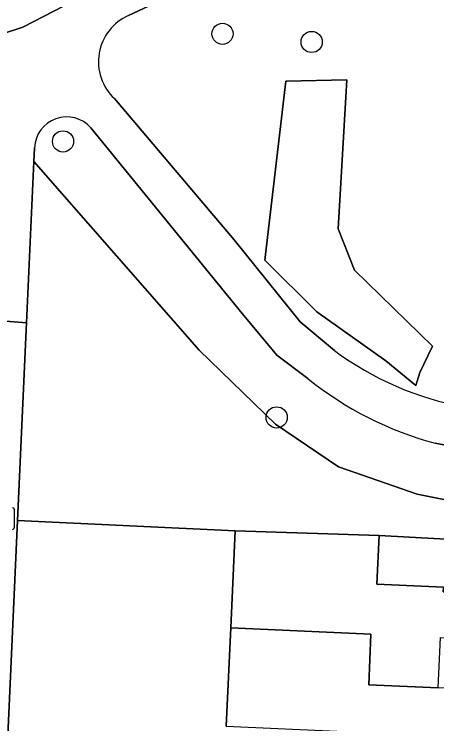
# Model space of a CAD drawing. Extents: x 162989 to 165008, y 383432 to 384338.
# Drawn here: x 164643.95 to 164663.45, y 383961.72 to 383994.47 of the extents above; entities that cross this region are included whole.
import ezdxf

# ---------------------------------------------------------------- set-up
doc = ezdxf.new("R2010")
doc.units = 0
for name, color, linetype in [('IMGEO_Boom', 7, 'Continuous'), ('IMGEO_Erf', 7, 'Continuous'), ('IMGEO_Groenvoorziening', 7, 'Continuous'), ('IMGEO_Kolk', 7, 'Continuous'), ('IMGEO_Pand', 7, 'Continuous'), ('IMGEO_Voetpad_gesloten', 7, 'Continuous'), ('IMGEO_Voetpad_open', 7, 'Continuous')]:
    doc.layers.add(name, color=color, linetype=linetype)

msp = doc.modelspace()

# ---------------------------------------------------------------- linework, layer by layer
at = {"layer": 'IMGEO_Boom'}
for centre in [(164653.562, 383993.562), (164657.676, 383993.186), (164646.205, 383988.596), (164656.063, 383975.861)]:
    msp.add_circle(centre, 0.489, dxfattribs=at)
at = {"layer": 'IMGEO_Erf'}
msp.add_lwpolyline([(164653.732, 383961.61), (164653.939, 383966.152), (164654.143, 383970.621), (164644.1, 383971.097), (164643.173, 383950.913)], dxfattribs=at)
at = {"layer": 'IMGEO_Groenvoorziening'}
for points in [[(164678.927, 383994.091), (164680.377, 383999.449), (164680.388, 384000), (164680.435, 384002.443), (164679.428, 384002.203), (164678.778, 383995.823), (164677.64, 383994.807), (164674.003, 383998.159), (164670.124, 384000.931), (164663.45, 383999.749), (164662.531, 383999.586), (164658.249, 383998.524), (164656.973, 383998.032), (164649.227, 383994.405)], [(164573.749, 383995.03), (164572.312, 383994.994), (164572.346, 383993.262), (164590.789, 383992.31), (164607.772, 383991.148), (164643.365, 383993.546), (164644.353, 383993.874), (164655.829, 383999.807), (164656.886, 384000.254)], [(164648.579, 383990.569), (164654.095, 383984.062), (164657.15, 383980.274), (164658.723, 383978.945)], [(164657.5, 383977.659), (164656.066, 383978.739), (164654.463, 383980.651), (164647.487, 383989.226)], [(164644.891, 383988.305), (164644.862, 383987.67), (164652.482, 383978.971), (164656, 383975.555), (164658.915, 383973.579), (164662.551, 383972.322), (164668.144, 383971.189), (164668.067, 383970.018), (164671.062, 383969.854), (164671.242, 383972.567), (164671, 383973.306), (164670.167, 383973.375), (164663.381, 383974.676)]]:
    msp.add_lwpolyline(points, dxfattribs=at)
for points in [[(164661.102, 383978.469), (164657.921, 383980.727), (164655.512, 383983.11), (164656.489, 383991.369), (164659.305, 383991.434), (164658.905, 383984.559), (164659.646, 383982.663), (164663.252, 383979.144), (164662.669, 383977.937), (164662.479, 383977.34)], [(164661.102, 383978.469), (164662.479, 383977.34), (164662.669, 383977.937), (164663.252, 383979.144), (164659.646, 383982.663), (164658.905, 383984.559), (164659.305, 383991.434), (164656.489, 383991.369), (164655.512, 383983.11), (164657.921, 383980.727)], [(164644.52, 383980.229), (164644.1, 383971.097), (164654.143, 383970.621), (164660.791, 383970.415), (164668.067, 383970.018), (164668.144, 383971.189), (164662.551, 383972.322), (164658.915, 383973.579), (164656, 383975.555), (164652.482, 383978.971), (164644.862, 383987.67)], [(164660.791, 383970.415), (164660.688, 383968.169), (164663.76, 383968.029), (164663.75, 383967.819), (164670.906, 383967.493), (164670.929, 383967.841), (164671.062, 383969.854), (164668.067, 383970.018)]]:
    msp.add_lwpolyline(points, close=True, dxfattribs=at)
for centre, radius, start, end in [((164650.166, 383992.274), 2.329, 113.7665, 227.057), ((164646.374, 383988.243), 1.485, 41.4728, 177.5942), ((164667.367, 383990.65), 14.551, 233.5557, 259.588), ((164667.354, 383989.797), 15.634, 230.9297, 255.2796)]:
    msp.add_arc(centre, radius, start, end, dxfattribs=at)
at = {"layer": 'IMGEO_Kolk'}
msp.add_line((164643.95, 383971.621), (164643.95, 383970.769), dxfattribs=at)
msp.add_lwpolyline([(164643.95, 383971.621), (164643.95, 383970.769)], dxfattribs=at)
for centre, start, end in [((164643.874, 383971.619), 1.552, 88.448), ((164643.874, 383971.619), 1.552, 88.448), ((164643.874, 383970.771), 271.552, 358.448), ((164643.874, 383970.771), 271.552, 358.448)]:
    msp.add_arc(centre, 0.0765, start, end, dxfattribs=at)
at = {"layer": 'IMGEO_Pand'}
for points in [[(164653.939, 383966.152), (164660.413, 383965.857), (164660.307, 383963.527), (164663.519, 383963.379), (164663.626, 383965.712), (164667.023, 383965.557), (164666.963, 383964.242), (164670.75, 383964.07), (164670.906, 383967.493), (164663.75, 383967.819), (164663.76, 383968.029), (164660.688, 383968.169), (164660.791, 383970.415), (164654.143, 383970.621)], [(164653.939, 383966.152), (164653.732, 383961.61), (164660.206, 383961.317), (164660.1, 383958.987), (164663.337, 383958.84), (164663.443, 383961.171), (164666.76, 383961.019), (164666.703, 383959.764), (164670.555, 383959.589), (164670.713, 383963.051), (164663.519, 383963.379), (164660.307, 383963.527), (164660.413, 383965.857)]]:
    msp.add_lwpolyline(points, close=True, dxfattribs=at)
at = {"layer": 'IMGEO_Voetpad_gesloten'}
for points in [[(164649.227, 383994.405), (164656.973, 383998.032), (164658.249, 383998.524), (164662.531, 383999.586), (164663.45, 383999.749), (164670.124, 384000.931), (164679.428, 384002.203), (164680.435, 384002.443), (164697.4, 384005.191), (164723.878, 384000.209), (164725.325, 383999.446), (164730.379, 383996.68), (164732.785, 383994.238), (164734.208, 383991.718), (164740.469, 383980.533)], [(164663.144, 384001.554), (164658.43, 384000.66), (164656.886, 384000.254), (164655.829, 383999.807), (164644.353, 383993.874), (164643.365, 383993.546), (164641.363, 383991.554)], [(164658.723, 383978.945), (164657.15, 383980.274), (164654.095, 383984.062), (164648.579, 383990.569)], [(164642.885, 383990.077), (164642.776, 383989.09), (164642.432, 383980.39), (164644.52, 383980.229), (164644.862, 383987.67), (164644.891, 383988.305)], [(164647.487, 383989.226), (164654.463, 383980.651), (164656.066, 383978.739), (164657.5, 383977.659)], [(164663.381, 383974.676), (164670.167, 383973.375), (164671, 383973.306), (164671.242, 383972.567), (164671.062, 383969.854), (164670.929, 383967.841), (164673.335, 383967.698), (164673.471, 383970.933), (164673.523, 383972.177)]]:
    msp.add_lwpolyline(points, dxfattribs=at)
for centre, radius, start, end in [((164650.166, 383992.274), 2.329, 113.7665, 227.057), ((164646.374, 383988.243), 1.485, 41.4728, 177.5942), ((164667.367, 383990.65), 14.551, 233.5557, 259.588), ((164667.354, 383989.797), 15.634, 230.9297, 255.2796)]:
    msp.add_arc(centre, radius, start, end, dxfattribs=at)
at = {"layer": 'IMGEO_Voetpad_open'}
msp.add_lwpolyline([(164641.897, 383968.951), (164640.249, 383933.756), (164640.1, 383930.493), (164642.228, 383930.362), (164642.376, 383933.614), (164642.547, 383937.049), (164642.71, 383940.632), (164643.014, 383947.426), (164643.173, 383950.913), (164644.1, 383971.097), (164644.52, 383980.229), (164642.432, 383980.39)], close=True, dxfattribs=at)

doc.saveas('drawing.dxf')
